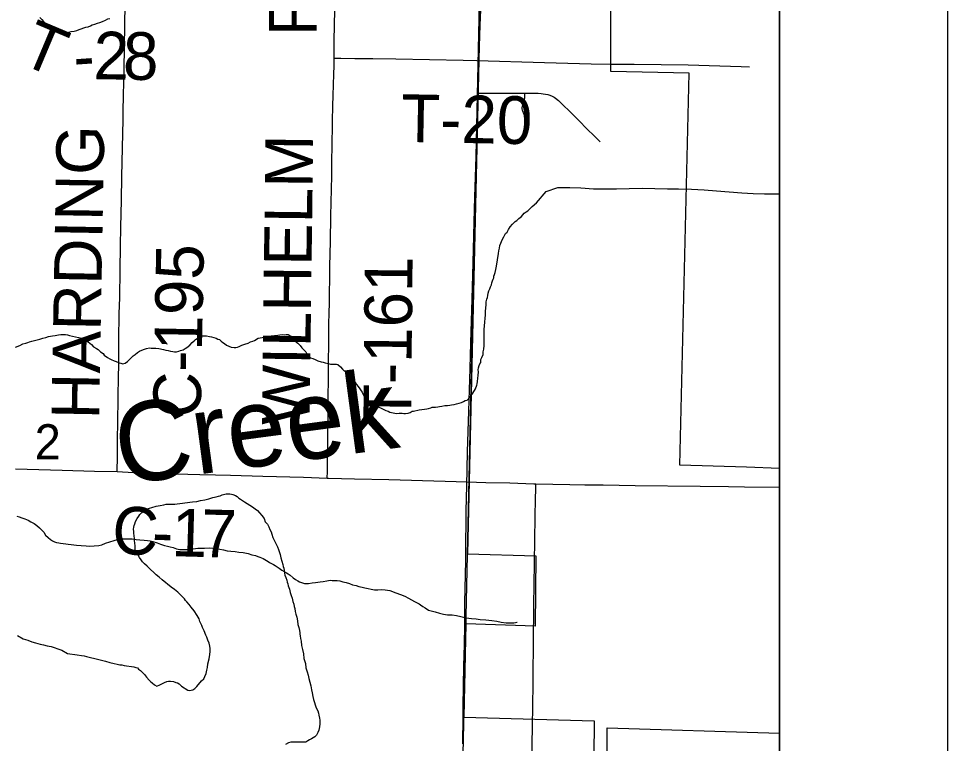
# Model space of a CAD drawing. Extents: x 2.4 to 73.1, y 4.5 to 25.6.
# Drawn here: x 48.305 to 48.859, y 21.11 to 21.542 of the extents above; entities that cross this region are included whole.
import ezdxf

# ---------------------------------------------------------------- set-up
doc = ezdxf.new("R2010")
doc.units = 0
for name, color, linetype in [('GM_X_City_Street', 7, 'Continuous'), ('GM_X_County_Road', 7, 'Continuous'), ('GM_X_County_Road_Text', 7, 'Continuous'), ('GM_X_Interchange_Ramps', 7, 'Continuous'), ('GM_X_Minor_River', 7, 'Continuous'), ('GM_X_Minor_River_Text', 7, 'Continuous'), ('GM_X_Section', 7, 'Continuous'), ('GM_X_Section_Text', 7, 'Continuous'), ('GM_X_State_Route', 7, 'Continuous'), ('GM_X_Township_Road', 7, 'Continuous'), ('GM_X_Township_Road_Text', 7, 'Continuous'), ('GM_X_US_Shield', 7, 'Continuous'), ('SH_Cut_Line', 7, 'Continuous'), ('SH_Data', 7, 'Continuous')]:
    doc.layers.add(name, color=color, linetype=linetype)

msp = doc.modelspace()

# ---------------------------------------------------------------- linework, layer by layer
at = {"layer": 'GM_X_City_Street'}
for points in [[(48.57887, 21.49735), (48.58427, 21.49736), (48.58697, 21.49736), (48.59644, 21.49738), (48.60673, 21.49739), (48.61055, 21.4974), (48.61472, 21.49734), (48.6164, 21.49724), (48.61766, 21.49709), (48.61907, 21.49685), (48.62044, 21.49652), (48.62164, 21.49613), (48.62297, 21.49557), (48.62406, 21.495), (48.62494, 21.49442), (48.62668, 21.4931), (48.62858, 21.4913), (48.63439, 21.48558), (48.6393, 21.48064), (48.64351, 21.47641), (48.64833, 21.47161), (48.65149, 21.46846)], [(48.60687, 21.47943), (48.60674, 21.48181), (48.6067, 21.48248), (48.60657, 21.48334), (48.60644, 21.48395), (48.60622, 21.48471), (48.60584, 21.48559), (48.60545, 21.48649), (48.60522, 21.48724), (48.60509, 21.48803), (48.60511, 21.48883), (48.60526, 21.48958), (48.60562, 21.49081), (48.60631, 21.4928), (48.60656, 21.49368), (48.60666, 21.49445), (48.60673, 21.49602), (48.60673, 21.49739)]]:
    msp.add_lwpolyline(points, dxfattribs=at)
at = {"layer": 'GM_X_County_Road'}
for points in [[(48.58008, 21.55159), (48.57249, 21.22274), (48.61332, 21.2216), (48.61276, 21.1797), (48.57152, 21.18101), (48.57024, 21.1254), (48.64804, 21.12333), (48.64744, 21.05966), (48.65538, 21.05945), (48.65576, 21.1191), (48.75853, 21.11584), (48.75853, 21.27373), (48.73872, 21.27437), (48.69913, 21.27566), (48.70453, 21.50927), (48.65786, 21.51034), (48.65786, 21.5503)], [(48.36372, 21.2718), (48.36386, 21.28079), (48.36395, 21.28513), (48.364, 21.28978), (48.36401, 21.2932), (48.36405, 21.29911), (48.36418, 21.3047), (48.36434, 21.31216), (48.36438, 21.31589), (48.36457, 21.32863), (48.36462, 21.33484), (48.36473, 21.34199), (48.36477, 21.35038), (48.36496, 21.36593), (48.36521, 21.37556), (48.36551, 21.3918), (48.36579, 21.40644), (48.366, 21.4175), (48.36632, 21.43366), (48.36659, 21.44765), (48.36712, 21.47344), (48.36728, 21.48151), (48.36729, 21.48275), (48.36736, 21.48696), (48.36779, 21.51279), (48.36802, 21.52339), (48.36837, 21.53951), (48.36857, 21.54881)], [(48.30305, 21.27348), (48.33101, 21.27269), (48.35029, 21.27216), (48.36372, 21.2718)], [(48.36372, 21.2718), (48.37345, 21.27135), (48.39861, 21.27054), (48.41291, 21.27018), (48.42223, 21.26996), (48.43123, 21.26968), (48.4505, 21.26914), (48.47473, 21.26841), (48.48896, 21.26799)], [(48.48896, 21.26799), (48.48964, 21.26797), (48.50518, 21.26758), (48.52569, 21.26708), (48.55924, 21.26603), (48.57229, 21.26571), (48.58347, 21.26541), (48.59777, 21.26505), (48.61206, 21.26462), (48.61325, 21.26459)], [(48.61088, 21.09947), (48.6112, 21.11967), (48.61156, 21.14515), (48.61176, 21.17499), (48.612, 21.18648), (48.61206, 21.1927), (48.61225, 21.20419), (48.61286, 21.24459), (48.61303, 21.25577), (48.61316, 21.26106), (48.61325, 21.26459)], [(48.61325, 21.26459), (48.6335, 21.26422), (48.64251, 21.26397), (48.65339, 21.26386), (48.67235, 21.26355), (48.7112, 21.26316), (48.72798, 21.26291), (48.73762, 21.26277), (48.75853, 21.26252)]]:
    msp.add_lwpolyline(points, dxfattribs=at)
at = {"layer": 'GM_X_Interchange_Ramps'}
msp.add_lwpolyline([(48.75853, 20.021), (48.75853, 22.75302)], dxfattribs=at)
at = {"layer": 'GM_X_Minor_River'}
for points in [[(48.31764, 21.54258), (48.31874, 21.54121), (48.31984, 21.54004), (48.32076, 21.53906), (48.32222, 21.53693), (48.32333, 21.53576), (48.32426, 21.53516), (48.32538, 21.53437), (48.32688, 21.53395), (48.32858, 21.53352), (48.32952, 21.5333), (48.33143, 21.53344), (48.33314, 21.53358), (48.33485, 21.53372), (48.33638, 21.53405), (48.3381, 21.53438), (48.33963, 21.53472), (48.34098, 21.53525), (48.34232, 21.53578), (48.34385, 21.53631), (48.345, 21.53666), (48.34634, 21.537), (48.34788, 21.53752), (48.34884, 21.53807), (48.35038, 21.53859)], [(48.35038, 21.53859), (48.35191, 21.53912), (48.35344, 21.53946), (48.35498, 21.54017), (48.35671, 21.54088), (48.35825, 21.5416), (48.3594, 21.54195)], [(48.61369, 21.43205), (48.61932, 21.43878), (48.62641, 21.44108), (48.63345, 21.4411), (48.6401, 21.44094), (48.64769, 21.44037), (48.65473, 21.44039), (48.66139, 21.44041), (48.66881, 21.44061), (48.67661, 21.4408), (48.69162, 21.44043), (48.69828, 21.44046), (48.70607, 21.44026), (48.71348, 21.4397), (48.72088, 21.43914), (48.73607, 21.438), (48.74271, 21.43765), (48.74955, 21.43729), (48.75697, 21.4373), (48.75853, 21.4373)], [(48.57906, 21.33373), (48.57946, 21.33505), (48.57987, 21.33599), (48.58046, 21.33693), (48.58049, 21.33865), (48.58109, 21.33978), (48.58189, 21.34166), (48.58192, 21.34318), (48.58215, 21.34489), (48.58239, 21.34698), (48.58243, 21.34926), (48.58249, 21.35174), (48.58235, 21.35421), (48.5824, 21.35669), (48.58263, 21.35859), (48.58288, 21.36105), (48.58311, 21.36314), (48.58316, 21.36524), (48.5832, 21.36733), (48.58344, 21.36942), (48.58367, 21.37132), (48.5837, 21.37303), (48.58412, 21.37454), (48.58433, 21.37568), (48.58455, 21.37682), (48.58476, 21.37814), (48.58518, 21.37966), (48.58577, 21.38079), (48.58618, 21.38192), (48.58677, 21.38305), (48.58699, 21.38438), (48.5874, 21.38551), (48.5878, 21.38645), (48.5882, 21.3874), (48.58822, 21.38835), (48.58862, 21.38929), (48.58902, 21.39042), (48.58945, 21.39232), (48.58987, 21.39421), (48.59098, 21.4018), (48.59121, 21.40351), (48.59162, 21.40502), (48.59184, 21.40654), (48.59245, 21.40805), (48.59325, 21.40994), (48.59424, 21.41182), (48.59523, 21.4137), (48.59621, 21.41463), (48.597, 21.41613), (48.59798, 21.41763), (48.59935, 21.41932), (48.60091, 21.42081), (48.60187, 21.42155), (48.60304, 21.42266), (48.60478, 21.42396), (48.60635, 21.42583), (48.6075, 21.42656), (48.60847, 21.4273), (48.60964, 21.42842), (48.611, 21.42991), (48.61369, 21.43205)], [(48.31053, 21.34882), (48.31149, 21.34918), (48.31283, 21.34953), (48.31762, 21.35076), (48.31934, 21.35129), (48.32126, 21.35182), (48.32279, 21.35235), (48.32508, 21.35269), (48.3268, 21.35303), (48.32871, 21.35337), (48.33024, 21.35352), (48.33176, 21.35349), (48.33291, 21.35346), (48.33404, 21.35325), (48.33537, 21.35303), (48.33708, 21.35261), (48.33897, 21.35219), (48.34068, 21.35177), (48.34276, 21.35115), (48.34389, 21.35074), (48.34539, 21.34976), (48.34652, 21.34916), (48.34839, 21.3476), (48.3497, 21.34624), (48.35139, 21.34525), (48.35233, 21.34466), (48.35382, 21.34329), (48.35532, 21.34212), (48.35606, 21.34115), (48.35794, 21.33977), (48.35925, 21.33898), (48.3602, 21.33858), (48.36189, 21.33778), (48.36303, 21.33738), (48.36491, 21.33657), (48.36586, 21.33636), (48.36719, 21.33614), (48.36853, 21.33649), (48.36988, 21.33741), (48.37105, 21.33872), (48.37202, 21.33965), (48.37319, 21.34077), (48.37454, 21.34169), (48.3759, 21.3428), (48.37706, 21.34354), (48.37841, 21.34427), (48.37994, 21.34481), (48.38128, 21.34516), (48.383, 21.3455), (48.38395, 21.34548), (48.3851, 21.34545), (48.38681, 21.34541), (48.38852, 21.34519), (48.39136, 21.34455), (48.39268, 21.34414), (48.3942, 21.34392), (48.39553, 21.3437), (48.39686, 21.34348), (48.39781, 21.34327), (48.39914, 21.34324), (48.40048, 21.34359), (48.40144, 21.34395), (48.40297, 21.34449), (48.40432, 21.34522), (48.40528, 21.34577), (48.40703, 21.34725), (48.40839, 21.34874), (48.40956, 21.34967), (48.41034, 21.3506), (48.4113, 21.35115), (48.41304, 21.35226), (48.41457, 21.35279), (48.41686, 21.35274), (48.41875, 21.35232), (48.41989, 21.35211), (48.42141, 21.35169), (48.42273, 21.35128), (48.42367, 21.35069), (48.42462, 21.35048), (48.42574, 21.3495), (48.42667, 21.34872), (48.42761, 21.34813), (48.42892, 21.34715), (48.43025, 21.34655), (48.43175, 21.34594), (48.43346, 21.34571), (48.43442, 21.34588), (48.43537, 21.34605), (48.43652, 21.34641), (48.43806, 21.34713), (48.43979, 21.34786), (48.44171, 21.34839), (48.44325, 21.34911), (48.44459, 21.34965), (48.44555, 21.35001), (48.44767, 21.3513), (48.44901, 21.35146), (48.45016, 21.35181), (48.45417, 21.35249), (48.45551, 21.35265), (48.45742, 21.35299)], [(48.45742, 21.35299), (48.45952, 21.35313), (48.46066, 21.3533), (48.46219, 21.35345), (48.46352, 21.35342), (48.46448, 21.35359), (48.46562, 21.35357), (48.46712, 21.35258), (48.46824, 21.35141), (48.46954, 21.34986), (48.47141, 21.3483), (48.47271, 21.34694), (48.47383, 21.34558), (48.47476, 21.34461), (48.47606, 21.34325), (48.4768, 21.34209), (48.47773, 21.34092), (48.47884, 21.33957), (48.48035, 21.33915), (48.48167, 21.33855), (48.48337, 21.33775), (48.48526, 21.33733), (48.4864, 21.33712), (48.48773, 21.33671), (48.48943, 21.33629), (48.49095, 21.33587), (48.49285, 21.33583), (48.49437, 21.3358), (48.49532, 21.33559), (48.49681, 21.33422), (48.49793, 21.33286), (48.49905, 21.33189), (48.50037, 21.33129), (48.50111, 21.33032), (48.50241, 21.32896), (48.5039, 21.3274), (48.50501, 21.32585), (48.50611, 21.32392), (48.50742, 21.32256), (48.50834, 21.32121), (48.50908, 21.32005), (48.50982, 21.31908), (48.51018, 21.31812), (48.51091, 21.31658), (48.51183, 21.31523), (48.51276, 21.31426), (48.5137, 21.31367), (48.51501, 21.31269), (48.51596, 21.31229), (48.51859, 21.3107), (48.52066, 21.3099), (48.52217, 21.3091), (48.52387, 21.3083), (48.52519, 21.30789), (48.52613, 21.3073), (48.52727, 21.30708), (48.52916, 21.30666), (48.5303, 21.30645), (48.53183, 21.3066), (48.53354, 21.30656), (48.53449, 21.30654), (48.53564, 21.30652), (48.53716, 21.30667), (48.53831, 21.30703), (48.53947, 21.30777), (48.54042, 21.30794), (48.54368, 21.30862), (48.5452, 21.30878), (48.54692, 21.30912), (48.54826, 21.30928), (48.54922, 21.30945), (48.55056, 21.3098), (48.55152, 21.31016), (48.55342, 21.31031), (48.55476, 21.31047), (48.55591, 21.31064), (48.55724, 21.3108), (48.55896, 21.31114), (48.56049, 21.3113), (48.56201, 21.31145), (48.56297, 21.31162), (48.5645, 21.31178), (48.56603, 21.31213), (48.56756, 21.31266), (48.5689, 21.31301), (48.57006, 21.31356), (48.57121, 21.31411), (48.57236, 21.31446), (48.57333, 21.31539), (48.57392, 21.31633), (48.57471, 21.31726), (48.57569, 21.31858), (48.57727, 21.32121), (48.57807, 21.32328), (48.57828, 21.32423), (48.5785, 21.32556), (48.57873, 21.32745), (48.57896, 21.32916), (48.579, 21.33125), (48.57884, 21.3324), (48.57906, 21.33373)], [(48.30304, 21.34594), (48.30573, 21.34702), (48.30746, 21.34794), (48.30919, 21.34828), (48.31053, 21.34882)], [(48.40788, 21.19095), (48.40659, 21.19269), (48.40529, 21.19425), (48.40435, 21.19503), (48.4038, 21.19599), (48.40213, 21.19774), (48.39989, 21.19989), (48.39783, 21.20145), (48.39596, 21.20302), (48.39053, 21.20733), (48.38884, 21.20889), (48.38697, 21.21026), (48.38548, 21.21163), (48.38361, 21.21338), (48.38156, 21.21552), (48.38007, 21.21689), (48.37876, 21.21806), (48.37802, 21.21922), (48.3771, 21.22057), (48.376, 21.2225), (48.37526, 21.22365), (48.37453, 21.22519), (48.37439, 21.22767), (48.37424, 21.2292), (48.37408, 21.23072), (48.3741, 21.23187), (48.37376, 21.23359), (48.3736, 21.23511), (48.37362, 21.23606), (48.37346, 21.23759), (48.37368, 21.23873), (48.37389, 21.23967), (48.37429, 21.24062), (48.3747, 21.24213), (48.37569, 21.24382), (48.37667, 21.24532), (48.37727, 21.24626), (48.37843, 21.24738), (48.38017, 21.24867), (48.38153, 21.24959), (48.3844, 21.25048), (48.38689, 21.25119), (48.38938, 21.2517), (48.39148, 21.25204), (48.39301, 21.25238), (48.39453, 21.25235), (48.39644, 21.2525), (48.39815, 21.25246), (48.39949, 21.25262), (48.40102, 21.25278), (48.40865, 21.25375), (48.41114, 21.25408), (48.41343, 21.2546), (48.41591, 21.25492), (48.4184, 21.25563), (48.4207, 21.25634), (48.42281, 21.25686), (48.42415, 21.25722), (48.4251, 21.25738), (48.42626, 21.25793), (48.42779, 21.25828), (48.42875, 21.25864), (48.42989, 21.25861), (48.43084, 21.25859), (48.43179, 21.25838), (48.43274, 21.25817), (48.43425, 21.25756), (48.43519, 21.25697), (48.43631, 21.25599), (48.43725, 21.2554), (48.43837, 21.25462), (48.43969, 21.25382), (48.44119, 21.25284), (48.44269, 21.25185), (48.44439, 21.25087), (48.44589, 21.24969), (48.44739, 21.24871), (48.4485, 21.24716), (48.44999, 21.2456), (48.45128, 21.24386), (48.452, 21.24194), (48.4533, 21.24039), (48.45403, 21.23885), (48.45476, 21.23731), (48.45549, 21.23596), (48.45584, 21.23462), (48.45656, 21.23251), (48.45747, 21.23059), (48.4582, 21.22905), (48.4593, 21.22693), (48.45984, 21.2254), (48.46037, 21.22367), (48.46091, 21.22233), (48.46125, 21.22042), (48.4625, 21.21639), (48.46267, 21.21524), (48.46303, 21.21428), (48.46319, 21.21295), (48.46353, 21.21123), (48.4637, 21.21008), (48.46424, 21.20874)], [(48.30386, 21.24534), (48.30537, 21.24491), (48.30688, 21.24429), (48.30876, 21.24366), (48.31064, 21.24284), (48.31232, 21.24183), (48.31419, 21.24082), (48.31587, 21.23962), (48.31735, 21.23824), (48.31864, 21.23706), (48.31993, 21.23568), (48.32102, 21.23394), (48.32269, 21.23255), (48.32398, 21.23136), (48.3251, 21.23057), (48.32641, 21.22995), (48.32754, 21.22953), (48.32887, 21.2293), (48.33, 21.22907), (48.33152, 21.22902), (48.33304, 21.22878), (48.33456, 21.22854), (48.33626, 21.2283), (48.33949, 21.228), (48.34234, 21.22771), (48.34519, 21.22762), (48.34728, 21.22736), (48.35281, 21.22775), (48.35454, 21.22826), (48.35685, 21.22914), (48.35936, 21.23001), (48.36185, 21.23068), (48.36397, 21.23137), (48.36608, 21.23169), (48.3676, 21.23183), (48.36912, 21.23178), (48.37084, 21.23172), (48.37274, 21.23166), (48.37502, 21.23139), (48.37729, 21.23112), (48.37976, 21.23104), (48.38185, 21.23078), (48.38337, 21.23054), (48.38488, 21.23011), (48.38752, 21.22927), (48.38959, 21.22863), (48.39185, 21.22779), (48.39374, 21.22735), (48.39525, 21.22692), (48.39714, 21.22648), (48.39902, 21.22584), (48.4011, 21.22539), (48.40358, 21.22531), (48.40605, 21.22542), (48.40892, 21.22571), (48.41179, 21.22618), (48.41579, 21.22624), (48.41846, 21.22634), (48.42074, 21.22627), (48.42283, 21.22601), (48.42491, 21.22556), (48.42699, 21.22511), (48.42926, 21.22465), (48.43154, 21.22439), (48.43401, 21.22412), (48.43628, 21.22385), (48.43875, 21.22358), (48.44177, 21.22291), (48.44404, 21.22226), (48.44612, 21.22181), (48.44762, 21.22119), (48.44875, 21.22078), (48.44969, 21.22036), (48.45082, 21.21995)], [(48.45082, 21.21995), (48.45362, 21.21833), (48.45456, 21.21773), (48.45568, 21.21712), (48.4568, 21.21651), (48.45793, 21.21591), (48.45904, 21.21511), (48.46035, 21.2143), (48.46184, 21.21311), (48.46333, 21.2123), (48.46464, 21.2115), (48.46557, 21.2109), (48.46688, 21.21009), (48.46854, 21.20852), (48.47004, 21.20752), (48.47134, 21.20671), (48.47247, 21.20611), (48.4736, 21.20569), (48.47529, 21.20506), (48.47624, 21.20503), (48.47777, 21.20517), (48.47987, 21.20548), (48.48198, 21.20579), (48.48465, 21.20608), (48.48657, 21.2064), (48.48867, 21.20671), (48.49059, 21.20703), (48.49192, 21.20698), (48.49344, 21.20693), (48.49477, 21.20689), (48.49648, 21.20664), (48.49818, 21.20621), (48.50026, 21.20576), (48.50214, 21.20512), (48.50402, 21.2043), (48.5061, 21.20385), (48.5078, 21.20342), (48.50969, 21.20297), (48.51139, 21.20254), (48.51707, 21.2014), (48.51897, 21.20133), (48.52107, 21.20146), (48.52335, 21.20138), (48.52619, 21.20091), (48.52977, 21.19965), (48.53259, 21.1986), (48.53522, 21.19756), (48.53728, 21.19635), (48.53915, 21.19534), (48.54083, 21.19434), (48.54252, 21.19352), (48.54364, 21.19291), (48.54458, 21.19231), (48.54588, 21.1915), (48.54719, 21.1907), (48.54924, 21.1893), (48.55321, 21.18822), (48.55584, 21.18737), (48.55812, 21.18691), (48.56058, 21.18645), (48.56343, 21.18636), (48.5659, 21.18609), (48.56854, 21.18543), (48.57176, 21.18475), (48.57498, 21.18427), (48.57764, 21.18399), (48.5801, 21.18372), (48.58352, 21.18341), (48.58694, 21.18311), (48.58997, 21.18263), (48.59262, 21.18216), (48.59565, 21.18168), (48.59755, 21.18162), (48.59889, 21.18176), (48.60003, 21.18173), (48.60118, 21.18188), (48.60195, 21.18204), (48.60214, 21.18204)], [(48.46424, 21.20874), (48.46478, 21.2072), (48.46513, 21.20586), (48.46549, 21.2049), (48.46566, 21.20376), (48.46602, 21.2028), (48.46637, 21.20165), (48.46691, 21.19973), (48.46744, 21.19801), (48.46797, 21.19628), (48.4685, 21.19437), (48.46904, 21.19283), (48.4692, 21.1915), (48.46956, 21.19016), (48.4699, 21.18844), (48.47025, 21.1869), (48.47078, 21.18499), (48.47112, 21.18289), (48.47145, 21.1806), (48.47198, 21.17887), (48.47233, 21.17715), (48.47249, 21.17581), (48.47266, 21.17486), (48.47283, 21.1739), (48.47299, 21.17238), (48.47333, 21.17066), (48.47366, 21.16817), (48.47417, 21.16569), (48.47469, 21.1632), (48.47501, 21.16034), (48.4759, 21.15746), (48.47623, 21.15479), (48.47694, 21.15249), (48.47747, 21.15058), (48.478, 21.14847), (48.47852, 21.14637), (48.47905, 21.14407), (48.47957, 21.14178), (48.47991, 21.13986), (48.48024, 21.13776), (48.48078, 21.13604), (48.48239, 21.13105), (48.4833, 21.12913), (48.48365, 21.12779), (48.484, 21.12664), (48.48435, 21.12492), (48.48451, 21.12358), (48.48447, 21.12149), (48.48424, 21.11959), (48.48381, 21.1177), (48.4834, 21.11637), (48.48242, 21.11468), (48.48144, 21.11375), (48.47951, 21.11246), (48.47836, 21.11192), (48.47739, 21.11137), (48.47624, 21.11063), (48.47528, 21.11046), (48.47376, 21.1105), (48.47243, 21.11052), (48.4709, 21.11056), (48.46957, 21.11059), (48.46824, 21.11062), (48.46729, 21.11064), (48.46575, 21.1101), (48.46402, 21.10919)], [(48.30433, 21.17421), (48.30771, 21.17223), (48.31055, 21.17141), (48.31282, 21.17041), (48.31509, 21.16979), (48.31774, 21.16897), (48.31982, 21.16854), (48.32209, 21.16792), (48.32437, 21.16749), (48.32626, 21.16706), (48.32834, 21.16626), (48.3308, 21.16544), (48.33418, 21.16346), (48.33988, 21.16257), (48.34253, 21.16213), (48.34405, 21.1621), (48.34538, 21.16169), (48.34784, 21.16106), (48.35049, 21.16044), (48.35352, 21.15961), (48.35674, 21.15877), (48.35939, 21.15795), (48.36185, 21.15752), (48.36375, 21.1571), (48.36526, 21.15668), (48.36641, 21.15666), (48.36792, 21.15624), (48.37361, 21.15535), (48.37494, 21.15513), (48.37589, 21.15492), (48.37644, 21.15396), (48.37757, 21.15336), (48.37887, 21.152), (48.37999, 21.15083), (48.3811, 21.14929), (48.38278, 21.14754), (48.38371, 21.14656), (48.38465, 21.14597), (48.38595, 21.1448), (48.38727, 21.14401), (48.38919, 21.14473), (48.39034, 21.14528), (48.39189, 21.14619), (48.39323, 21.14673), (48.39438, 21.1469), (48.39552, 21.14687), (48.39723, 21.14665), (48.39874, 21.14604), (48.39969, 21.14583), (48.40062, 21.14524), (48.40212, 21.14387), (48.40588, 21.1415), (48.40682, 21.14129), (48.40874, 21.14182), (48.41009, 21.14255), (48.41125, 21.14367), (48.41204, 21.14479), (48.41321, 21.1461), (48.41399, 21.14704), (48.41535, 21.14834), (48.41595, 21.14966), (48.41675, 21.15154), (48.41717, 21.15344), (48.41759, 21.15514), (48.41783, 21.15723), (48.41846, 21.16026), (48.4189, 21.16273), (48.41913, 21.16462), (48.41916, 21.16634), (48.41901, 21.16786), (48.41847, 21.16959), (48.41775, 21.17132), (48.41721, 21.17304), (48.41648, 21.17439), (48.41558, 21.17689), (48.41467, 21.17881), (48.41413, 21.18015), (48.41358, 21.18131), (48.41303, 21.18246), (48.4125, 21.184), (48.4114, 21.18612), (48.40955, 21.18882), (48.40788, 21.19095)]]:
    msp.add_lwpolyline(points, dxfattribs=at)
at = {"layer": 'GM_X_Section'}
msp.add_lwpolyline([(48.0766, 21.56261), (48.07944, 21.56274), (48.57937, 21.55093), (48.56812, 21.03025), (48.0642, 21.04105)], close=True, dxfattribs=at)
at = {"layer": 'GM_X_State_Route'}
for p, q in [((48.56965, 21.11005), (48.56989, 21.12524)), ((48.56964, 21.10954), (48.56965, 21.11005))]:
    msp.add_line(p, q, dxfattribs=at)
for points in [[(48.57149, 21.22267), (48.57176, 21.24849), (48.57203, 21.2634), (48.57257, 21.28358), (48.57328, 21.3078), (48.57409, 21.33327), (48.57454, 21.34849), (48.57527, 21.37457), (48.57588, 21.39631), (48.57654, 21.42054), (48.57692, 21.43544), (48.57792, 21.46557), (48.57858, 21.48793), (48.57887, 21.49735), (48.57914, 21.50625), (48.58009, 21.53792), (48.58072, 21.55134)], [(48.57083, 21.1805), (48.57084, 21.181), (48.57099, 21.1938), (48.57147, 21.21857), (48.57149, 21.22267)], [(48.56989, 21.12524), (48.56997, 21.13177), (48.57039, 21.15607), (48.57067, 21.16853), (48.57083, 21.1805)]]:
    msp.add_lwpolyline(points, dxfattribs=at)
at = {"layer": 'GM_X_Township_Road'}
for points in [[(48.49312, 21.51816), (48.49313, 21.52849), (48.49351, 21.54702), (48.49373, 21.55613), (48.49396, 21.56595), (48.49427, 21.57371), (48.49452, 21.58212), (48.49489, 21.59453), (48.49479, 21.60218), (48.49466, 21.60432), (48.49448, 21.60597), (48.4943, 21.60697), (48.49412, 21.60762), (48.49384, 21.60827), (48.49341, 21.60895)], [(48.48896, 21.26799), (48.489, 21.2719), (48.4891, 21.28122), (48.48919, 21.28962), (48.48945, 21.30795), (48.4897, 21.335), (48.48986, 21.35023), (48.48996, 21.35955), (48.4901, 21.36671), (48.4902, 21.37199), (48.49027, 21.37385), (48.49044, 21.39126), (48.49053, 21.39436), (48.49083, 21.40897), (48.49112, 21.4242), (48.49157, 21.44811), (48.49175, 21.45835), (48.4918, 21.4645), (48.49212, 21.48062), (48.49231, 21.48992), (48.49249, 21.49609), (48.49285, 21.50881), (48.49303, 21.51362), (48.49312, 21.51816)], [(48.49312, 21.51816), (48.49699, 21.5182), (48.5054, 21.51812), (48.51615, 21.51796), (48.52989, 21.51776), (48.56986, 21.51706), (48.57801, 21.51694), (48.6183, 21.51576), (48.6462, 21.51494), (48.65786, 21.51475), (48.67176, 21.51467), (48.704, 21.51436), (48.72292, 21.51373), (48.73556, 21.5133), (48.74052, 21.51313)]]:
    msp.add_lwpolyline(points, dxfattribs=at)
at = {"layer": 'GM_X_US_Shield'}
msp.add_lwpolyline([(48.75853, 21.02334), (48.75853, 21.54788), (48.57937, 21.55093), (48.56812, 21.03025)], close=True, dxfattribs=at)
at = {"layer": 'SH_Cut_Line'}
msp.add_lwpolyline([(48.75853, 20.021), (48.75853, 24.90511)], dxfattribs=at)
at = {"layer": 'SH_Data'}
for p, q in [((48.85853, 25.00511), (48.85853, 18.00511)), ((48.75853, 24.90511), (48.75853, 18.10511))]:
    msp.add_line(p, q, dxfattribs=at)

# ---------------------------------------------------------------- texts
at = {"layer": 'GM_X_County_Road_Text'}
for s, height, rotation, p in [('HARDING', 0.028409, 88.9607, (48.35294, 21.30286)), ('C-195', 0.028409, 88.916, (48.41347, 21.30364)), ('C', 0.02841, 356.9464, (48.36017, 21.2231)), ('1', 0.02841, 358.3703, (48.3959, 21.22146)), ('7', 0.02841, 358.4324, (48.41343, 21.22096)), ('-', 0.02841, 358.2053, (48.38415, 21.22183))]:
    msp.add_text(s, height=height, rotation=rotation, dxfattribs=at).set_placement(p)
at = {"layer": 'GM_X_Minor_River_Text'}
msp.add_text('Creek', height=0.047372, rotation=7.6238, dxfattribs=at).set_placement((48.36558, 21.26386))
at = {"layer": 'GM_X_Section_Text'}
msp.add_text('2', height=0.02093, rotation=0, dxfattribs=at).set_placement((48.31456, 21.27912))
at = {"layer": 'GM_X_Township_Road_Text'}
for s, height, rotation, p in [('RD', 0.028409, 90, (48.48253, 21.53143)), ('T', 0.02841, 337.1711, (48.3047, 21.51557)), ('2', 0.02841, 359.0164, (48.34945, 21.50577)), ('8', 0.02841, 359.1946, (48.36704, 21.50547)), ('-', 0.02841, 3.984, (48.33846, 21.50498)), ('T-20', 0.028409, 358.9509, (48.53278, 21.46838)), ('WILHELM', 0.028409, 89.2711, (48.47836, 21.29941)), ('T-161', 0.028409, 89.446, (48.53884, 21.30067))]:
    msp.add_text(s, height=height, rotation=rotation, dxfattribs=at).set_placement(p)

doc.saveas('drawing.dxf')
